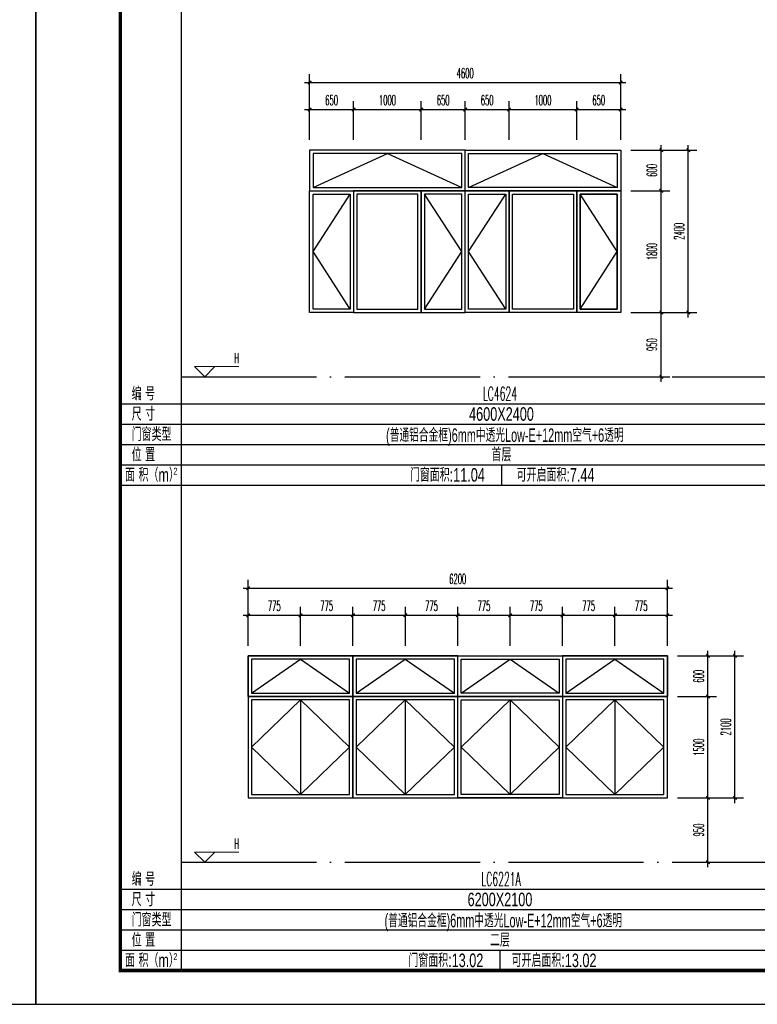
# Model space of a CAD drawing. Extents: x 1779708 to 7299578, y -1121471 to 88434.
# Tile 870 of 1056: x 6601736 to 6612644, y -973850 to -959297. Entities that reach past the tile are written whole.
import ezdxf
from ezdxf.enums import TextEntityAlignment as Align

# ---------------------------------------------------------------- set-up
doc = ezdxf.new("R2010")
doc.units = 0
doc.header["$LTSCALE"] = 1000
doc.header["$MEASUREMENT"] = 0
doc.linetypes.add('DOTE', pattern=[2.42, 2, -0.2, 0.02, -0.2])
doc.layers.get('0').update_dxf_attribs({"linetype": 'CONTINUOUS'})
doc.layers.get('Defpoints').update_dxf_attribs({"linetype": 'CONTINUOUS'})
doc.layers.add('DIM_ELEV', color=3, linetype='CONTINUOUS', lineweight=13)
for name, color, linetype in [('DOTE', 1, 'DOTE'), ('NONE', 7, 'CONTINUOUS'), ('PUB_DIM', 3, 'CONTINUOUS'), ('PUB_TAB', 7, 'CONTINUOUS'), ('PUB_TEXT', 7, 'CONTINUOUS'), ('PUB_TITLE', 4, 'CONTINUOUS'), ('WINDOW', 2, 'CONTINUOUS'), ('可见线', 6, 'CONTINUOUS'), ('立面细线', 114, 'CONTINUOUS')]:
    doc.layers.add(name, color=color, linetype=linetype)
doc.styles.add('_TCH_DIM', font='SIMPLEX.shx', dxfattribs={"width": 0.7, "bigfont": 'GBCBIG.shx'})
doc.styles.add('_TCH_DIM_T3', font='SIMPLEX.shx', dxfattribs={"width": 0.494118, "bigfont": 'GBCBIG.shx'})
doc.styles.add('dim_font', font='SIMPLEX.shx', dxfattribs={"width": 0.8})
doc.styles.add('华正字体', font='huazheng.shx', dxfattribs={"width": 0.7, "bigfont": 'hztxt.shx'})
doc.dimstyles.new('_TCH_ARCH&&50', dxfattribs={"dimtxt": 148.75, "dimasz": 50, "dimexe": 125, "dimexo": 150, "dimgap": 63.125, "dimtad": 1, "dimdec": 0, "dimzin": 0, "dimdsep": 46, "dimtxsty": '_TCH_DIM_T3', "dimblk": 'ARCHTICK', "dimcen": 0.09, "dimdle": 75, "dimclrt": 7, "dimazin": 2, "dimtfac": 1, "dimtdec": 0, "dimtix": 1, "dimtmove": 2, "dimatfit": 3, "dimfxl": 250, "dimtolj": 1, "dimtzin": 0, "dimarcsym": 0})

# ---------------------------------------------------------------- blocks, each defined once
blk = doc.blocks.new('A$C3D8761CE')
at = {"layer": 'PUB_TITLE'}
blk.add_lwpolyline([(0, 0), (84100, 0), (84100, 59400), (0, 59400)], close=True, dxfattribs=at)
at = {"layer": 'PUB_TITLE', "const_width": 100}
blk.add_lwpolyline([(2500, 1000), (83100, 1000), (83100, 58400), (2500, 58400)], close=True, dxfattribs=at)
blk = doc.blocks.new('_ArchTick')
at = {"color": 0, "linetype": 'ByBlock', "const_width": 0.4}
blk.add_lwpolyline([(-0.5, -0.5), (0.5, 0.5)], dxfattribs=at)
blk = doc.blocks.new('*D3217')
at = {"layer": 'Defpoints', "color": 0, "transparency": 16777216}
for p in [(6611314, -968700), (6611914, -968700), (6611314, -969300)]:
    blk.add_point(p, dxfattribs=at)
at = {"layer": 'PUB_DIM', "color": 0, "lineweight": -2, "transparency": 16777216}
for p, q in [((6611914, -969375), (6611914, -968625)), ((6611464, -968700), (6612039, -968700)), ((6611464, -969300), (6612039, -969300))]:
    blk.add_line(p, q, dxfattribs=at)
at = {"layer": 'PUB_DIM', "color": 0, "lineweight": -2, "transparency": 16777216, "xscale": 50, "yscale": 50, "zscale": 50}
for p, rotation in [((6611914, -968700), 90), ((6611914, -969300), 270)]:
    blk.add_blockref('_ArchTick', p, dxfattribs=dict(at, rotation=rotation))
at = {"layer": 'PUB_DIM', "color": 7, "transparency": 16777216, "insert": (6611777, -969000), "char_height": 148.8, "attachment_point": 5, "rotation": 90, "style": '_TCH_DIM_T3'}
blk.add_mtext('\\A1;600', dxfattribs=at)
blk = doc.blocks.new('*D3218')
at = {"layer": 'Defpoints', "color": 0, "transparency": 16777216}
for p in [(6611314, -969300), (6611914, -969300), (6611314, -970800)]:
    blk.add_point(p, dxfattribs=at)
at = {"layer": 'PUB_DIM', "color": 0, "lineweight": -2, "transparency": 16777216}
for p, q in [((6611914, -970875), (6611914, -969225)), ((6611464, -969300), (6612039, -969300)), ((6611464, -970800), (6612039, -970800))]:
    blk.add_line(p, q, dxfattribs=at)
at = {"layer": 'PUB_DIM', "color": 0, "lineweight": -2, "transparency": 16777216, "xscale": 50, "yscale": 50, "zscale": 50}
for p, rotation in [((6611914, -969300), 90), ((6611914, -970800), 270)]:
    blk.add_blockref('_ArchTick', p, dxfattribs=dict(at, rotation=rotation))
at = {"layer": 'PUB_DIM', "color": 7, "transparency": 16777216, "insert": (6611777, -970050), "char_height": 148.8, "attachment_point": 5, "rotation": 90, "style": '_TCH_DIM_T3'}
blk.add_mtext('\\A1;1500', dxfattribs=at)
blk = doc.blocks.new('*D3219')
at = {"layer": 'Defpoints', "color": 0, "transparency": 16777216}
for p in [(6611314, -970800), (6611914, -970800), (6611314, -971750)]:
    blk.add_point(p, dxfattribs=at)
at = {"layer": 'PUB_DIM', "color": 0, "lineweight": -2, "transparency": 16777216}
for p, q in [((6611464, -970800), (6612039, -970800)), ((6611914, -971825), (6611914, -970725)), ((6611464, -971750), (6612039, -971750))]:
    blk.add_line(p, q, dxfattribs=at)
at = {"layer": 'PUB_DIM', "color": 0, "lineweight": -2, "transparency": 16777216, "xscale": 50, "yscale": 50, "zscale": 50}
for p, rotation in [((6611914, -970800), 90), ((6611914, -971750), 270)]:
    blk.add_blockref('_ArchTick', p, dxfattribs=dict(at, rotation=rotation))
at = {"layer": 'PUB_DIM', "color": 7, "transparency": 16777216, "insert": (6611777, -971275), "char_height": 148.8, "attachment_point": 5, "rotation": 90, "style": '_TCH_DIM_T3'}
blk.add_mtext('\\A1;950', dxfattribs=at)
blk = doc.blocks.new('*D3220')
at = {"layer": 'Defpoints', "color": 0, "transparency": 16777216}
for p in [(6605889, -968100), (6605114, -968700), (6605889, -968700)]:
    blk.add_point(p, dxfattribs=at)
at = {"layer": 'PUB_DIM', "color": 0, "lineweight": -2, "transparency": 16777216}
for p, q in [((6605114, -968550), (6605114, -967975)), ((6605889, -968550), (6605889, -967975)), ((6605039, -968100), (6605964, -968100))]:
    blk.add_line(p, q, dxfattribs=at)
at = {"layer": 'PUB_DIM', "color": 0, "lineweight": -2, "transparency": 16777216, "xscale": 50, "yscale": 50, "zscale": 50, "rotation": 180}
blk.add_blockref('_ArchTick', (6605114, -968100), dxfattribs=at)
at = {"layer": 'PUB_DIM', "color": 0, "lineweight": -2, "transparency": 16777216, "xscale": 50, "yscale": 50, "zscale": 50}
blk.add_blockref('_ArchTick', (6605889, -968100), dxfattribs=at)
at = {"layer": 'PUB_DIM', "color": 7, "transparency": 16777216, "insert": (6605501, -967962), "char_height": 148.8, "attachment_point": 5, "style": '_TCH_DIM_T3'}
blk.add_mtext('\\A1;775', dxfattribs=at)
blk = doc.blocks.new('*D3221')
at = {"layer": 'Defpoints', "color": 0, "transparency": 16777216}
for p in [(6606664, -968100), (6605889, -968700), (6606664, -968700)]:
    blk.add_point(p, dxfattribs=at)
at = {"layer": 'PUB_DIM', "color": 0, "lineweight": -2, "transparency": 16777216}
for p, q in [((6605889, -968550), (6605889, -967975)), ((6606664, -968550), (6606664, -967975)), ((6605814, -968100), (6606739, -968100))]:
    blk.add_line(p, q, dxfattribs=at)
at = {"layer": 'PUB_DIM', "color": 0, "lineweight": -2, "transparency": 16777216, "xscale": 50, "yscale": 50, "zscale": 50, "rotation": 180}
blk.add_blockref('_ArchTick', (6605889, -968100), dxfattribs=at)
at = {"layer": 'PUB_DIM', "color": 0, "lineweight": -2, "transparency": 16777216, "xscale": 50, "yscale": 50, "zscale": 50}
blk.add_blockref('_ArchTick', (6606664, -968100), dxfattribs=at)
at = {"layer": 'PUB_DIM', "color": 7, "transparency": 16777216, "insert": (6606276, -967962), "char_height": 148.8, "attachment_point": 5, "style": '_TCH_DIM_T3'}
blk.add_mtext('\\A1;775', dxfattribs=at)
blk = doc.blocks.new('*D3222')
at = {"layer": 'Defpoints', "color": 0, "transparency": 16777216}
for p in [(6607439, -968100), (6606664, -968700), (6607439, -968700)]:
    blk.add_point(p, dxfattribs=at)
at = {"layer": 'PUB_DIM', "color": 0, "lineweight": -2, "transparency": 16777216}
for p, q in [((6606664, -968550), (6606664, -967975)), ((6607439, -968550), (6607439, -967975)), ((6606589, -968100), (6607514, -968100))]:
    blk.add_line(p, q, dxfattribs=at)
at = {"layer": 'PUB_DIM', "color": 0, "lineweight": -2, "transparency": 16777216, "xscale": 50, "yscale": 50, "zscale": 50, "rotation": 180}
blk.add_blockref('_ArchTick', (6606664, -968100), dxfattribs=at)
at = {"layer": 'PUB_DIM', "color": 0, "lineweight": -2, "transparency": 16777216, "xscale": 50, "yscale": 50, "zscale": 50}
blk.add_blockref('_ArchTick', (6607439, -968100), dxfattribs=at)
at = {"layer": 'PUB_DIM', "color": 7, "transparency": 16777216, "insert": (6607051, -967962), "char_height": 148.8, "attachment_point": 5, "style": '_TCH_DIM_T3'}
blk.add_mtext('\\A1;775', dxfattribs=at)
blk = doc.blocks.new('*D3223')
at = {"layer": 'Defpoints', "color": 0, "transparency": 16777216}
for p in [(6608214, -968100), (6607439, -968700), (6608214, -968700)]:
    blk.add_point(p, dxfattribs=at)
at = {"layer": 'PUB_DIM', "color": 0, "lineweight": -2, "transparency": 16777216}
for p, q in [((6607439, -968550), (6607439, -967975)), ((6608214, -968550), (6608214, -967975)), ((6607364, -968100), (6608289, -968100))]:
    blk.add_line(p, q, dxfattribs=at)
at = {"layer": 'PUB_DIM', "color": 0, "lineweight": -2, "transparency": 16777216, "xscale": 50, "yscale": 50, "zscale": 50, "rotation": 180}
blk.add_blockref('_ArchTick', (6607439, -968100), dxfattribs=at)
at = {"layer": 'PUB_DIM', "color": 0, "lineweight": -2, "transparency": 16777216, "xscale": 50, "yscale": 50, "zscale": 50}
blk.add_blockref('_ArchTick', (6608214, -968100), dxfattribs=at)
at = {"layer": 'PUB_DIM', "color": 7, "transparency": 16777216, "insert": (6607826, -967962), "char_height": 148.8, "attachment_point": 5, "style": '_TCH_DIM_T3'}
blk.add_mtext('\\A1;775', dxfattribs=at)
blk = doc.blocks.new('*D3224')
at = {"layer": 'Defpoints', "color": 0, "transparency": 16777216}
for p in [(6608989, -968100), (6608214, -968700), (6608989, -968700)]:
    blk.add_point(p, dxfattribs=at)
at = {"layer": 'PUB_DIM', "color": 0, "lineweight": -2, "transparency": 16777216}
for p, q in [((6608214, -968550), (6608214, -967975)), ((6608989, -968550), (6608989, -967975)), ((6608139, -968100), (6609064, -968100))]:
    blk.add_line(p, q, dxfattribs=at)
at = {"layer": 'PUB_DIM', "color": 0, "lineweight": -2, "transparency": 16777216, "xscale": 50, "yscale": 50, "zscale": 50, "rotation": 180}
blk.add_blockref('_ArchTick', (6608214, -968100), dxfattribs=at)
at = {"layer": 'PUB_DIM', "color": 0, "lineweight": -2, "transparency": 16777216, "xscale": 50, "yscale": 50, "zscale": 50}
blk.add_blockref('_ArchTick', (6608989, -968100), dxfattribs=at)
at = {"layer": 'PUB_DIM', "color": 7, "transparency": 16777216, "insert": (6608601, -967962), "char_height": 148.8, "attachment_point": 5, "style": '_TCH_DIM_T3'}
blk.add_mtext('\\A1;775', dxfattribs=at)
blk = doc.blocks.new('*D3225')
at = {"layer": 'Defpoints', "color": 0, "transparency": 16777216}
for p in [(6609764, -968100), (6608989, -968700), (6609764, -968700)]:
    blk.add_point(p, dxfattribs=at)
at = {"layer": 'PUB_DIM', "color": 0, "lineweight": -2, "transparency": 16777216}
for p, q in [((6608989, -968550), (6608989, -967975)), ((6609764, -968550), (6609764, -967975)), ((6608914, -968100), (6609839, -968100))]:
    blk.add_line(p, q, dxfattribs=at)
at = {"layer": 'PUB_DIM', "color": 0, "lineweight": -2, "transparency": 16777216, "xscale": 50, "yscale": 50, "zscale": 50, "rotation": 180}
blk.add_blockref('_ArchTick', (6608989, -968100), dxfattribs=at)
at = {"layer": 'PUB_DIM', "color": 0, "lineweight": -2, "transparency": 16777216, "xscale": 50, "yscale": 50, "zscale": 50}
blk.add_blockref('_ArchTick', (6609764, -968100), dxfattribs=at)
at = {"layer": 'PUB_DIM', "color": 7, "transparency": 16777216, "insert": (6609376, -967962), "char_height": 148.8, "attachment_point": 5, "style": '_TCH_DIM_T3'}
blk.add_mtext('\\A1;775', dxfattribs=at)
blk = doc.blocks.new('*D3226')
at = {"layer": 'Defpoints', "color": 0, "transparency": 16777216}
for p in [(6610539, -968100), (6609764, -968700), (6610539, -968700)]:
    blk.add_point(p, dxfattribs=at)
at = {"layer": 'PUB_DIM', "color": 0, "lineweight": -2, "transparency": 16777216}
for p, q in [((6609764, -968550), (6609764, -967975)), ((6610539, -968550), (6610539, -967975)), ((6609689, -968100), (6610614, -968100))]:
    blk.add_line(p, q, dxfattribs=at)
at = {"layer": 'PUB_DIM', "color": 0, "lineweight": -2, "transparency": 16777216, "xscale": 50, "yscale": 50, "zscale": 50, "rotation": 180}
blk.add_blockref('_ArchTick', (6609764, -968100), dxfattribs=at)
at = {"layer": 'PUB_DIM', "color": 0, "lineweight": -2, "transparency": 16777216, "xscale": 50, "yscale": 50, "zscale": 50}
blk.add_blockref('_ArchTick', (6610539, -968100), dxfattribs=at)
at = {"layer": 'PUB_DIM', "color": 7, "transparency": 16777216, "insert": (6610151, -967962), "char_height": 148.8, "attachment_point": 5, "style": '_TCH_DIM_T3'}
blk.add_mtext('\\A1;775', dxfattribs=at)
blk = doc.blocks.new('*D3227')
at = {"layer": 'Defpoints', "color": 0, "transparency": 16777216}
for p in [(6611314, -968100), (6610539, -968700), (6611314, -968700)]:
    blk.add_point(p, dxfattribs=at)
at = {"layer": 'PUB_DIM', "color": 0, "lineweight": -2, "transparency": 16777216}
for p, q in [((6610539, -968550), (6610539, -967975)), ((6611314, -968550), (6611314, -967975)), ((6610464, -968100), (6611389, -968100))]:
    blk.add_line(p, q, dxfattribs=at)
at = {"layer": 'PUB_DIM', "color": 0, "lineweight": -2, "transparency": 16777216, "xscale": 50, "yscale": 50, "zscale": 50, "rotation": 180}
blk.add_blockref('_ArchTick', (6610539, -968100), dxfattribs=at)
at = {"layer": 'PUB_DIM', "color": 0, "lineweight": -2, "transparency": 16777216, "xscale": 50, "yscale": 50, "zscale": 50}
blk.add_blockref('_ArchTick', (6611314, -968100), dxfattribs=at)
at = {"layer": 'PUB_DIM', "color": 7, "transparency": 16777216, "insert": (6610926, -967962), "char_height": 148.8, "attachment_point": 5, "style": '_TCH_DIM_T3'}
blk.add_mtext('\\A1;775', dxfattribs=at)
blk = doc.blocks.new('*D3228')
at = {"layer": 'Defpoints', "color": 0, "transparency": 16777216}
for p in [(6611314, -967700), (6605114, -968550), (6611314, -968550)]:
    blk.add_point(p, dxfattribs=at)
at = {"layer": 'PUB_DIM', "color": 0, "lineweight": -2, "transparency": 16777216}
for p, q in [((6605114, -968400), (6605114, -967575)), ((6611314, -968400), (6611314, -967575)), ((6605039, -967700), (6611389, -967700))]:
    blk.add_line(p, q, dxfattribs=at)
at = {"layer": 'PUB_DIM', "color": 0, "lineweight": -2, "transparency": 16777216, "xscale": 50, "yscale": 50, "zscale": 50, "rotation": 180}
blk.add_blockref('_ArchTick', (6605114, -967700), dxfattribs=at)
at = {"layer": 'PUB_DIM', "color": 0, "lineweight": -2, "transparency": 16777216, "xscale": 50, "yscale": 50, "zscale": 50}
blk.add_blockref('_ArchTick', (6611314, -967700), dxfattribs=at)
at = {"layer": 'PUB_DIM', "color": 7, "transparency": 16777216, "insert": (6608214, -967563), "char_height": 148.8, "attachment_point": 5, "style": '_TCH_DIM_T3'}
blk.add_mtext('\\A1;6200', dxfattribs=at)
blk = doc.blocks.new('*D3229')
at = {"layer": 'Defpoints', "color": 0, "transparency": 16777216}
for p in [(6611464, -968700), (6612314, -968700), (6611464, -970800)]:
    blk.add_point(p, dxfattribs=at)
at = {"layer": 'PUB_DIM', "color": 0, "lineweight": -2, "transparency": 16777216}
for p, q in [((6612314, -970875), (6612314, -968625)), ((6611614, -968700), (6612439, -968700)), ((6611614, -970800), (6612439, -970800))]:
    blk.add_line(p, q, dxfattribs=at)
at = {"layer": 'PUB_DIM', "color": 0, "lineweight": -2, "transparency": 16777216, "xscale": 50, "yscale": 50, "zscale": 50}
for p, rotation in [((6612314, -968700), 90), ((6612314, -970800), 270)]:
    blk.add_blockref('_ArchTick', p, dxfattribs=dict(at, rotation=rotation))
at = {"layer": 'PUB_DIM', "color": 7, "transparency": 16777216, "insert": (6612177, -969750), "char_height": 148.8, "attachment_point": 5, "rotation": 90, "style": '_TCH_DIM_T3'}
blk.add_mtext('\\A1;2100', dxfattribs=at)
blk = doc.blocks.new('*D3395')
at = {"layer": 'Defpoints', "color": 0, "transparency": 16777216}
for p in [(6610624, -961225), (6611224, -961225), (6610624, -961825)]:
    blk.add_point(p, dxfattribs=at)
at = {"layer": 'PUB_DIM', "color": 0, "lineweight": -2, "transparency": 16777216}
for p, q in [((6610774, -961225), (6611349, -961225)), ((6611224, -961900), (6611224, -961150)), ((6610774, -961825), (6611349, -961825))]:
    blk.add_line(p, q, dxfattribs=at)
at = {"layer": 'PUB_DIM', "color": 0, "lineweight": -2, "transparency": 16777216, "xscale": 50, "yscale": 50, "zscale": 50}
for p, rotation in [((6611224, -961225), 90), ((6611224, -961825), 270)]:
    blk.add_blockref('_ArchTick', p, dxfattribs=dict(at, rotation=rotation))
at = {"layer": 'PUB_DIM', "color": 7, "transparency": 16777216, "insert": (6611086, -961525), "char_height": 148.8, "attachment_point": 5, "rotation": 90, "style": '_TCH_DIM_T3'}
blk.add_mtext('\\A1;600', dxfattribs=at)
blk = doc.blocks.new('*D3396')
at = {"layer": 'Defpoints', "color": 0, "transparency": 16777216}
for p in [(6610624, -961825), (6611224, -961825), (6610624, -963625)]:
    blk.add_point(p, dxfattribs=at)
at = {"layer": 'PUB_DIM', "color": 0, "lineweight": -2, "transparency": 16777216}
for p, q in [((6611224, -963700), (6611224, -961750)), ((6610774, -961825), (6611349, -961825)), ((6610774, -963625), (6611349, -963625))]:
    blk.add_line(p, q, dxfattribs=at)
at = {"layer": 'PUB_DIM', "color": 0, "lineweight": -2, "transparency": 16777216, "xscale": 50, "yscale": 50, "zscale": 50}
for p, rotation in [((6611224, -961825), 90), ((6611224, -963625), 270)]:
    blk.add_blockref('_ArchTick', p, dxfattribs=dict(at, rotation=rotation))
at = {"layer": 'PUB_DIM', "color": 7, "transparency": 16777216, "insert": (6611086, -962725), "char_height": 148.8, "attachment_point": 5, "rotation": 90, "style": '_TCH_DIM_T3'}
blk.add_mtext('\\A1;1800', dxfattribs=at)
blk = doc.blocks.new('*D3397')
at = {"layer": 'Defpoints', "color": 0, "transparency": 16777216}
for p in [(6610624, -963625), (6611224, -963625), (6610624, -964575)]:
    blk.add_point(p, dxfattribs=at)
at = {"layer": 'PUB_DIM', "color": 0, "lineweight": -2, "transparency": 16777216}
for p, q in [((6611224, -964650), (6611224, -963550)), ((6610774, -963625), (6611349, -963625)), ((6610774, -964575), (6611349, -964575))]:
    blk.add_line(p, q, dxfattribs=at)
at = {"layer": 'PUB_DIM', "color": 0, "lineweight": -2, "transparency": 16777216, "xscale": 50, "yscale": 50, "zscale": 50}
for p, rotation in [((6611224, -963625), 90), ((6611224, -964575), 270)]:
    blk.add_blockref('_ArchTick', p, dxfattribs=dict(at, rotation=rotation))
at = {"layer": 'PUB_DIM', "color": 7, "transparency": 16777216, "insert": (6611086, -964100), "char_height": 148.8, "attachment_point": 5, "rotation": 90, "style": '_TCH_DIM_T3'}
blk.add_mtext('\\A1;950', dxfattribs=at)
blk = doc.blocks.new('*D3398')
at = {"layer": 'Defpoints', "color": 0, "transparency": 16777216}
for p in [(6606674, -960625), (6606024, -961225), (6606674, -961225)]:
    blk.add_point(p, dxfattribs=at)
at = {"layer": 'PUB_DIM', "color": 0, "lineweight": -2, "transparency": 16777216}
for p, q in [((6605949, -960625), (6606749, -960625)), ((6606024, -961075), (6606024, -960500)), ((6606674, -961075), (6606674, -960500))]:
    blk.add_line(p, q, dxfattribs=at)
at = {"layer": 'PUB_DIM', "color": 0, "lineweight": -2, "transparency": 16777216, "xscale": 50, "yscale": 50, "zscale": 50, "rotation": 180}
blk.add_blockref('_ArchTick', (6606024, -960625), dxfattribs=at)
at = {"layer": 'PUB_DIM', "color": 0, "lineweight": -2, "transparency": 16777216, "xscale": 50, "yscale": 50, "zscale": 50}
blk.add_blockref('_ArchTick', (6606674, -960625), dxfattribs=at)
at = {"layer": 'PUB_DIM', "color": 7, "transparency": 16777216, "insert": (6606349, -960487), "char_height": 148.8, "attachment_point": 5, "style": '_TCH_DIM_T3'}
blk.add_mtext('\\A1;650', dxfattribs=at)
blk = doc.blocks.new('*D3399')
at = {"layer": 'Defpoints', "color": 0, "transparency": 16777216}
for p in [(6607674, -960625), (6606674, -961225), (6607674, -961225)]:
    blk.add_point(p, dxfattribs=at)
at = {"layer": 'PUB_DIM', "color": 0, "lineweight": -2, "transparency": 16777216}
for p, q in [((6606599, -960625), (6607749, -960625)), ((6606674, -961075), (6606674, -960500)), ((6607674, -961075), (6607674, -960500))]:
    blk.add_line(p, q, dxfattribs=at)
at = {"layer": 'PUB_DIM', "color": 0, "lineweight": -2, "transparency": 16777216, "xscale": 50, "yscale": 50, "zscale": 50, "rotation": 180}
blk.add_blockref('_ArchTick', (6606674, -960625), dxfattribs=at)
at = {"layer": 'PUB_DIM', "color": 0, "lineweight": -2, "transparency": 16777216, "xscale": 50, "yscale": 50, "zscale": 50}
blk.add_blockref('_ArchTick', (6607674, -960625), dxfattribs=at)
at = {"layer": 'PUB_DIM', "color": 7, "transparency": 16777216, "insert": (6607174, -960487), "char_height": 148.8, "attachment_point": 5, "style": '_TCH_DIM_T3'}
blk.add_mtext('\\A1;1000', dxfattribs=at)
blk = doc.blocks.new('*D3400')
at = {"layer": 'Defpoints', "color": 0, "transparency": 16777216}
for p in [(6608324, -960625), (6607674, -961225), (6608324, -961225)]:
    blk.add_point(p, dxfattribs=at)
at = {"layer": 'PUB_DIM', "color": 0, "lineweight": -2, "transparency": 16777216}
for p, q in [((6607599, -960625), (6608399, -960625)), ((6607674, -961075), (6607674, -960500)), ((6608324, -961075), (6608324, -960500))]:
    blk.add_line(p, q, dxfattribs=at)
at = {"layer": 'PUB_DIM', "color": 0, "lineweight": -2, "transparency": 16777216, "xscale": 50, "yscale": 50, "zscale": 50, "rotation": 180}
blk.add_blockref('_ArchTick', (6607674, -960625), dxfattribs=at)
at = {"layer": 'PUB_DIM', "color": 0, "lineweight": -2, "transparency": 16777216, "xscale": 50, "yscale": 50, "zscale": 50}
blk.add_blockref('_ArchTick', (6608324, -960625), dxfattribs=at)
at = {"layer": 'PUB_DIM', "color": 7, "transparency": 16777216, "insert": (6607999, -960487), "char_height": 148.8, "attachment_point": 5, "style": '_TCH_DIM_T3'}
blk.add_mtext('\\A1;650', dxfattribs=at)
blk = doc.blocks.new('*D3401')
at = {"layer": 'Defpoints', "color": 0, "transparency": 16777216}
for p in [(6608974, -960625), (6608324, -961225), (6608974, -961225)]:
    blk.add_point(p, dxfattribs=at)
at = {"layer": 'PUB_DIM', "color": 0, "lineweight": -2, "transparency": 16777216}
for p, q in [((6608249, -960625), (6609049, -960625)), ((6608324, -961075), (6608324, -960500)), ((6608974, -961075), (6608974, -960500))]:
    blk.add_line(p, q, dxfattribs=at)
at = {"layer": 'PUB_DIM', "color": 0, "lineweight": -2, "transparency": 16777216, "xscale": 50, "yscale": 50, "zscale": 50, "rotation": 180}
blk.add_blockref('_ArchTick', (6608324, -960625), dxfattribs=at)
at = {"layer": 'PUB_DIM', "color": 0, "lineweight": -2, "transparency": 16777216, "xscale": 50, "yscale": 50, "zscale": 50}
blk.add_blockref('_ArchTick', (6608974, -960625), dxfattribs=at)
at = {"layer": 'PUB_DIM', "color": 7, "transparency": 16777216, "insert": (6608649, -960487), "char_height": 148.8, "attachment_point": 5, "style": '_TCH_DIM_T3'}
blk.add_mtext('\\A1;650', dxfattribs=at)
blk = doc.blocks.new('*D3402')
at = {"layer": 'Defpoints', "color": 0, "transparency": 16777216}
for p in [(6609974, -960625), (6608974, -961225), (6609974, -961225)]:
    blk.add_point(p, dxfattribs=at)
at = {"layer": 'PUB_DIM', "color": 0, "lineweight": -2, "transparency": 16777216}
for p, q in [((6608899, -960625), (6610049, -960625)), ((6608974, -961075), (6608974, -960500)), ((6609974, -961075), (6609974, -960500))]:
    blk.add_line(p, q, dxfattribs=at)
at = {"layer": 'PUB_DIM', "color": 0, "lineweight": -2, "transparency": 16777216, "xscale": 50, "yscale": 50, "zscale": 50, "rotation": 180}
blk.add_blockref('_ArchTick', (6608974, -960625), dxfattribs=at)
at = {"layer": 'PUB_DIM', "color": 0, "lineweight": -2, "transparency": 16777216, "xscale": 50, "yscale": 50, "zscale": 50}
blk.add_blockref('_ArchTick', (6609974, -960625), dxfattribs=at)
at = {"layer": 'PUB_DIM', "color": 7, "transparency": 16777216, "insert": (6609474, -960487), "char_height": 148.8, "attachment_point": 5, "style": '_TCH_DIM_T3'}
blk.add_mtext('\\A1;1000', dxfattribs=at)
blk = doc.blocks.new('*D3403')
at = {"layer": 'Defpoints', "color": 0, "transparency": 16777216}
for p in [(6610624, -960625), (6609974, -961225), (6610624, -961225)]:
    blk.add_point(p, dxfattribs=at)
at = {"layer": 'PUB_DIM', "color": 0, "lineweight": -2, "transparency": 16777216}
for p, q in [((6609899, -960625), (6610699, -960625)), ((6609974, -961075), (6609974, -960500)), ((6610624, -961075), (6610624, -960500))]:
    blk.add_line(p, q, dxfattribs=at)
at = {"layer": 'PUB_DIM', "color": 0, "lineweight": -2, "transparency": 16777216, "xscale": 50, "yscale": 50, "zscale": 50, "rotation": 180}
blk.add_blockref('_ArchTick', (6609974, -960625), dxfattribs=at)
at = {"layer": 'PUB_DIM', "color": 0, "lineweight": -2, "transparency": 16777216, "xscale": 50, "yscale": 50, "zscale": 50}
blk.add_blockref('_ArchTick', (6610624, -960625), dxfattribs=at)
at = {"layer": 'PUB_DIM', "color": 7, "transparency": 16777216, "insert": (6610299, -960487), "char_height": 148.8, "attachment_point": 5, "style": '_TCH_DIM_T3'}
blk.add_mtext('\\A1;650', dxfattribs=at)
blk = doc.blocks.new('*D3404')
at = {"layer": 'Defpoints', "color": 0, "transparency": 16777216}
for p in [(6610624, -960225), (6606024, -961075), (6610624, -961075)]:
    blk.add_point(p, dxfattribs=at)
at = {"layer": 'PUB_DIM', "color": 0, "lineweight": -2, "transparency": 16777216}
for p, q in [((6606024, -960925), (6606024, -960100)), ((6610624, -960925), (6610624, -960100)), ((6605949, -960225), (6610699, -960225))]:
    blk.add_line(p, q, dxfattribs=at)
at = {"layer": 'PUB_DIM', "color": 0, "lineweight": -2, "transparency": 16777216, "xscale": 50, "yscale": 50, "zscale": 50, "rotation": 180}
blk.add_blockref('_ArchTick', (6606024, -960225), dxfattribs=at)
at = {"layer": 'PUB_DIM', "color": 0, "lineweight": -2, "transparency": 16777216, "xscale": 50, "yscale": 50, "zscale": 50}
blk.add_blockref('_ArchTick', (6610624, -960225), dxfattribs=at)
at = {"layer": 'PUB_DIM', "color": 7, "transparency": 16777216, "insert": (6608324, -960088), "char_height": 148.8, "attachment_point": 5, "style": '_TCH_DIM_T3'}
blk.add_mtext('\\A1;4600', dxfattribs=at)
blk = doc.blocks.new('*D3405')
at = {"layer": 'Defpoints', "color": 0, "transparency": 16777216}
for p in [(6610774, -961225), (6611624, -961225), (6610774, -963625)]:
    blk.add_point(p, dxfattribs=at)
at = {"layer": 'PUB_DIM', "color": 0, "lineweight": -2, "transparency": 16777216}
for p, q in [((6610924, -961225), (6611749, -961225)), ((6611624, -963700), (6611624, -961150)), ((6610924, -963625), (6611749, -963625))]:
    blk.add_line(p, q, dxfattribs=at)
at = {"layer": 'PUB_DIM', "color": 0, "lineweight": -2, "transparency": 16777216, "xscale": 50, "yscale": 50, "zscale": 50}
for p, rotation in [((6611624, -961225), 90), ((6611624, -963625), 270)]:
    blk.add_blockref('_ArchTick', p, dxfattribs=dict(at, rotation=rotation))
at = {"layer": 'PUB_DIM', "color": 7, "transparency": 16777216, "insert": (6611487, -962425), "char_height": 148.8, "attachment_point": 5, "rotation": 90, "style": '_TCH_DIM_T3'}
blk.add_mtext('\\A1;2400', dxfattribs=at)

msp = doc.modelspace()

# ---------------------------------------------------------------- linework, layer by layer
at = {"layer": 'DIM_ELEV'}
for p, q in [((6604473.1, -964575.2), (6604323.1, -964425.2)), ((6604323.1, -964425.2), (6604974.6, -964425.2)), ((6604473.1, -964575.2), (6604623.1, -964425.2)), ((6604123.1, -964575.2), (6604623.1, -964575.2)), ((6604473.1, -971750.2), (6604323.1, -971600.2)), ((6604323.1, -971600.2), (6604974.6, -971600.2)), ((6604473.1, -971750.2), (6604623.1, -971600.2)), ((6604123.1, -971750.2), (6604623.1, -971750.2))]:
    msp.add_line(p, q, dxfattribs=at)
at = {"layer": 'DOTE'}
for p, q in [((6604123.1, -964575.2), (6640023.1, -964575.2)), ((6604123.1, -971750.2), (6640023.1, -971750.2))]:
    msp.add_line(p, q, dxfattribs=at)
at = {"layer": 'PUB_TAB'}
for p, q in [((6604123.1, -944650.2), (6604123.1, -973350.2)), ((6603223.1, -964975.2), (6640023.1, -964975.2)), ((6603223.1, -965275.2), (6640023.1, -965275.2)), ((6603223.1, -965575.2), (6640023.1, -965575.2)), ((6603223.1, -965875.2), (6640023.1, -965875.2)), ((6608860.8, -965875.2), (6608860.8, -966175.2)), ((6603223.1, -966175.2), (6640023.1, -966175.2)), ((6603223.1, -972150.2), (6640023.1, -972150.2)), ((6603223.1, -972450.2), (6640023.1, -972450.2)), ((6603223.1, -972750.2), (6640023.1, -972750.2)), ((6603223.1, -973050.2), (6640023.1, -973050.2)), ((6608838.4, -973050.2), (6608838.4, -973350.2)), ((6603223.1, -973350.2), (6640023.1, -973350.2)), ((6603223.1, -973350.2), (6640023.1, -973350.2))]:
    msp.add_line(p, q, dxfattribs=at)
at = {"layer": 'WINDOW'}
for points in [[(6606023.6, -961825.2), (6608323.6, -961825.2), (6608323.6, -961225.2), (6606023.6, -961225.2)], [(6608323.6, -961225.2), (6610623.6, -961225.2), (6610623.6, -961825.2), (6608323.6, -961825.2)], [(6606673.6, -963625.2), (6606023.6, -963625.2), (6606023.6, -961825.2), (6606673.6, -961825.2)], [(6606673.6, -963625.2), (6607673.6, -963625.2), (6607673.6, -961825.2), (6606673.6, -961825.2)], [(6607673.6, -963625.2), (6608323.6, -963625.2), (6608323.6, -961825.2), (6607673.6, -961825.2)], [(6608973.6, -963625.2), (6608323.6, -963625.2), (6608323.6, -961825.2), (6608973.6, -961825.2)], [(6609973.6, -963625.2), (6608973.6, -963625.2), (6608973.6, -961825.2), (6609973.6, -961825.2)], [(6609973.6, -961825.2), (6610623.6, -961825.2), (6610623.6, -963625.2), (6609973.6, -963625.2)], [(6611313.7, -969300.2), (6605113.7, -969300.2), (6605113.7, -968700.2), (6611313.7, -968700.2)], [(6605113.7, -969300.2), (6606663.7, -969300.2), (6606663.7, -968700.2), (6605113.7, -968700.2)], [(6606663.7, -969300.2), (6608213.7, -969300.2), (6608213.7, -968700.2), (6606663.7, -968700.2)], [(6608213.7, -968700.2), (6609763.7, -968700.2), (6609763.7, -969300.2), (6608213.7, -969300.2)], [(6609763.7, -969300.2), (6611313.7, -969300.2), (6611313.7, -968700.2), (6609763.7, -968700.2)], [(6611313.7, -969300.2), (6605113.7, -969300.2), (6605113.7, -970800.2), (6611313.7, -970800.2)], [(6605113.7, -970800.2), (6606663.7, -970800.2), (6606663.7, -969300.2), (6605113.7, -969300.2)], [(6606663.7, -970800.2), (6608213.7, -970800.2), (6608213.7, -969300.2), (6606663.7, -969300.2)], [(6608213.7, -969300.2), (6609763.7, -969300.2), (6609763.7, -970800.2), (6608213.7, -970800.2)], [(6609763.7, -970800.2), (6611313.7, -970800.2), (6611313.7, -969300.2), (6609763.7, -969300.2)]]:
    msp.add_lwpolyline(points, close=True, dxfattribs=at)
at = {"layer": '立面细线'}
for p, q in [((6605888.7, -969350.2), (6605888.7, -970750.2)), ((6607438.7, -969350.2), (6607438.7, -970750.2)), ((6608988.7, -969350.2), (6608988.7, -970750.2)), ((6610538.7, -969350.2), (6610538.7, -970750.2))]:
    msp.add_line(p, q, dxfattribs=at)
for points in [[(6606073.6, -961775.2), (6608273.6, -961775.2), (6608273.6, -961275.2), (6606073.6, -961275.2)], [(6608373.6, -961275.2), (6610573.6, -961275.2), (6610573.6, -961775.2), (6608373.6, -961775.2)], [(6606623.6, -963575.2), (6606073.6, -963575.2), (6606073.6, -961875.2), (6606623.6, -961875.2)], [(6606723.6, -963575.2), (6607623.6, -963575.2), (6607623.6, -961875.2), (6606723.6, -961875.2)], [(6609923.6, -963575.2), (6609023.6, -963575.2), (6609023.6, -961875.2), (6609923.6, -961875.2)], [(6610023.6, -961875.2), (6610573.6, -961875.2), (6610573.6, -963575.2), (6610023.6, -963575.2)], [(6605163.7, -969250.2), (6606613.7, -969250.2), (6606613.7, -968750.2), (6605163.7, -968750.2)], [(6606713.7, -969250.2), (6608163.7, -969250.2), (6608163.7, -968750.2), (6606713.7, -968750.2)], [(6608263.7, -968750.2), (6609713.7, -968750.2), (6609713.7, -969250.2), (6608263.7, -969250.2)], [(6609813.7, -969250.2), (6611263.7, -969250.2), (6611263.7, -968750.2), (6609813.7, -968750.2)], [(6605163.7, -970750.2), (6606613.7, -970750.2), (6606613.7, -969350.2), (6605163.7, -969350.2)], [(6606713.7, -970750.2), (6608163.7, -970750.2), (6608163.7, -969350.2), (6606713.7, -969350.2)], [(6608263.7, -969350.2), (6609713.7, -969350.2), (6609713.7, -970750.2), (6608263.7, -970750.2)], [(6609813.7, -970750.2), (6611263.7, -970750.2), (6611263.7, -969350.2), (6609813.7, -969350.2)]]:
    msp.add_lwpolyline(points, close=True, dxfattribs=at)
for points in [[(6606073.6, -961775.2), (6607173.6, -961275.2), (6608273.6, -961775.2)], [(6608373.6, -961775.2), (6609473.6, -961275.2), (6610573.6, -961775.2)], [(6606623.6, -963575.2), (6606073.6, -963575.2), (6606073.6, -961875.2), (6606623.6, -961875.2), (6606623.6, -963575.2), (6606073.6, -962725.2), (6606623.6, -961875.2)], [(6607723.6, -963575.2), (6608273.6, -963575.2), (6608273.6, -961875.2), (6607723.6, -961875.2), (6607723.6, -963575.2), (6608273.6, -962725.2), (6607723.6, -961875.2)], [(6608923.6, -963575.2), (6608373.6, -963575.2), (6608373.6, -961875.2), (6608923.6, -961875.2), (6608923.6, -963575.2), (6608373.6, -962725.2), (6608923.6, -961875.2)], [(6610023.6, -963575.2), (6610573.6, -963575.2), (6610573.6, -961875.2), (6610023.6, -961875.2), (6610023.6, -963575.2), (6610573.6, -962725.2), (6610023.6, -961875.2)], [(6605163.7, -969250.2), (6605888.7, -968750.2), (6606613.7, -969250.2)], [(6606713.7, -969250.2), (6607438.7, -968750.2), (6608163.7, -969250.2)], [(6608263.7, -969250.2), (6608988.7, -968750.2), (6609713.7, -969250.2)], [(6609813.7, -969250.2), (6610538.7, -968750.2), (6611263.7, -969250.2)], [(6605888.7, -969350.2), (6605163.7, -970050.2), (6605888.7, -970750.2), (6606613.7, -970050.2), (6605888.7, -969350.2)], [(6607438.7, -969350.2), (6606713.7, -970050.2), (6607438.7, -970750.2), (6608163.7, -970050.2), (6607438.7, -969350.2)], [(6608988.7, -969350.2), (6608263.7, -970050.2), (6608988.7, -970750.2), (6609713.7, -970050.2), (6608988.7, -969350.2)], [(6610538.7, -969350.2), (6609813.7, -970050.2), (6610538.7, -970750.2), (6611263.7, -970050.2), (6610538.7, -969350.2)]]:
    msp.add_lwpolyline(points, dxfattribs=at)

# ---------------------------------------------------------------- block references
at = {"layer": '可见线', "xscale": 0.5, "yscale": 0.5, "zscale": 0.5}
for p in [(6559923.1, -973850.2), (6601973.1, -973850.2)]:
    msp.add_blockref('A$C3D8761CE', p, dxfattribs=at)

# ---------------------------------------------------------------- texts
at = {"layer": 'NONE', "style": 'dim_font', "width": 0.5}
for s, p in [('LC4624', (6608585.3, -964924)), ('LC6221A', (6608562.9, -972099))]:
    msp.add_text(s, height=200, dxfattribs=at).set_placement(p)
at = {"layer": 'PUB_TAB', "style": '华正字体', "width": 0.7}
for s, p in [('4600X2400', (6608860.8, -965225.2)), ('首层', (6608860.8, -965825.2)), ('门窗面积:11.04', (6608060.8, -966125.2)), ('可开启面积:7.44', (6609660.8, -966125.2)), ('6200X2100', (6608838.4, -972400.2)), ('二层', (6608838.4, -973000.2)), ('门窗面积:13.02', (6608038.4, -973300.2)), ('可开启面积:13.02', (6609638.4, -973300.2))]:
    msp.add_text(s, height=200, dxfattribs=at).set_placement(p, align=Align.CENTER)
at = {"layer": 'PUB_TEXT'}
for s, height, style, width, p in [('H', 148.8, '_TCH_DIM', 0.494118, (6604910.6, -964375.1)), ('编 号', 200, '华正字体', 0.7, (6603392.1, -964925.2)), ('尺 寸', 200, '华正字体', 0.7, (6603392.1, -965225.2)), ('门窗类型', 200, '华正字体', 0.7, (6603392.1, -965525.2)), ('位 置', 200, '华正字体', 0.7, (6603392.1, -965825.2)), ('面 积（m）', 200, '华正字体', 0.7, (6603294.1, -966125.2)), ('2', 100, '华正字体', 0.7, (6604008.7, -966020.5)), ('H', 148.8, '_TCH_DIM', 0.494118, (6604910.6, -971550.1)), ('编 号', 200, '华正字体', 0.7, (6603392.1, -972100.2)), ('尺 寸', 200, '华正字体', 0.7, (6603392.1, -972400.2)), ('门窗类型', 200, '华正字体', 0.7, (6603392.1, -972700.2)), ('位 置', 200, '华正字体', 0.7, (6603392.1, -973000.2)), ('面 积（m）', 200, '华正字体', 0.7, (6603294.1, -973300.2)), ('2', 100, '华正字体', 0.7, (6604008.7, -973195.5))]:
    msp.add_text(s, height=height, dxfattribs=dict(at, style=style, width=width)).set_placement(p)
at = {"layer": 'PUB_TEXT', "style": '华正字体', "width": 0.6}
for p in [(6608910.4, -965537.8), (6608888, -972712.8)]:
    msp.add_text('(普通铝合金框)6mm中透光Low-E+12mm空气+6透明', height=200, dxfattribs=at).set_placement(p, align=Align.CENTER)

# ---------------------------------------------------------------- dimensions: what is measured, and where the dimension line sits
at = {"layer": 'PUB_DIM'}
for p1, p2, distance, picture, middle in [((6606023.6, -961075.2), (6610623.6, -961075.2), 849.9, '*D3404', (6608323.6, -960087.8)), ((6606023.6, -961225.2), (6606673.6, -961225.2), 600.4, '*D3398', (6606348.6, -960487.3)), ((6606673.6, -961225.2), (6607673.6, -961225.2), 600.4, '*D3399', (6607173.6, -960487.3)), ((6607673.6, -961225.2), (6608323.6, -961225.2), 600.4, '*D3400', (6607998.6, -960487.3)), ((6608323.6, -961225.2), (6608973.6, -961225.2), 600.4, '*D3401', (6608648.6, -960487.3)), ((6608973.6, -961225.2), (6609973.6, -961225.2), 600.4, '*D3402', (6609473.6, -960487.3)), ((6609973.6, -961225.2), (6610623.6, -961225.2), 600.4, '*D3403', (6610298.6, -960487.3)), ((6610623.6, -961825.2), (6610623.6, -961225.2), -600.3, '*D3395', (6611086.4, -961525.2)), ((6610773.6, -963625.2), (6610773.6, -961225.2), -850.5, '*D3405', (6611486.6, -962425.2)), ((6610623.6, -963625.2), (6610623.6, -961825.2), -600.3, '*D3396', (6611086.4, -962725.2)), ((6610623.6, -964575.2), (6610623.6, -963625.2), -600.3, '*D3397', (6611086.4, -964100.2)), ((6605113.7, -968550.2), (6611313.7, -968550.2), 849.9, '*D3228', (6608213.7, -967562.8)), ((6605113.7, -968700.2), (6605888.7, -968700.2), 600.4, '*D3220', (6605501.2, -967962.3)), ((6605888.7, -968700.2), (6606663.7, -968700.2), 600.4, '*D3221', (6606276.2, -967962.3)), ((6606663.7, -968700.2), (6607438.7, -968700.2), 600.4, '*D3222', (6607051.2, -967962.3)), ((6607438.7, -968700.2), (6608213.7, -968700.2), 600.4, '*D3223', (6607826.2, -967962.3)), ((6608213.7, -968700.2), (6608988.7, -968700.2), 600.4, '*D3224', (6608601.2, -967962.3)), ((6608988.7, -968700.2), (6609763.7, -968700.2), 600.4, '*D3225', (6609376.2, -967962.3)), ((6609763.7, -968700.2), (6610538.7, -968700.2), 600.4, '*D3226', (6610151.2, -967962.3)), ((6610538.7, -968700.2), (6611313.7, -968700.2), 600.4, '*D3227', (6610926.2, -967962.3)), ((6611313.7, -969300.2), (6611313.7, -968700.2), -600.3, '*D3217', (6611776.5, -969000.2)), ((6611463.7, -970800.2), (6611463.7, -968700.2), -850.5, '*D3229', (6612176.7, -969750.2)), ((6611313.7, -970800.2), (6611313.7, -969300.2), -600.3, '*D3218', (6611776.5, -970050.2)), ((6611313.7, -971750.2), (6611313.7, -970800.2), -600.3, '*D3219', (6611776.5, -971275.2))]:
    dim = msp.add_aligned_dim(p1=p1, p2=p2, distance=distance, dimstyle='_TCH_ARCH&&50', dxfattribs=at)
    dim.commit()
    dim.dimension.update_dxf_attribs({"geometry": picture, "text_midpoint": middle})

doc.saveas('drawing.dxf')
